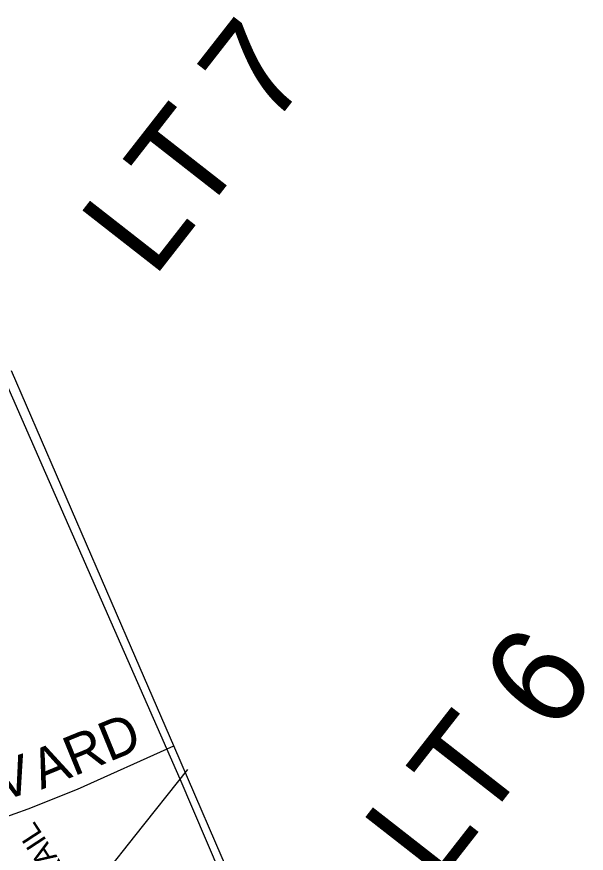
# Model space of a CAD drawing. Extents: x 586326 to 623965, y 4819854 to 4857850.
# Drawn here: x 607770 to 608349, y 4848747 to 4849597 of the extents above; entities that cross this region are included whole.
import ezdxf

# ---------------------------------------------------------------- set-up
doc = ezdxf.new("R2010")
doc.units = 0
for name, color, linetype in [('Lots_Concessions', 7, 'Continuous'), ('Major Rds and Hwys', 7, 'Continuous'), ('Major Rds Lbls', 7, 'Continuous'), ('Minor Rd Lbls', 7, 'Continuous'), ('Municipal Bdry', 7, 'Continuous')]:
    doc.layers.add(name, color=color, linetype=linetype)

msp = doc.modelspace()

# ---------------------------------------------------------------- linework, layer by layer
at = {"layer": 'Lots_Concessions'}
for p, q in [((607890.26, 4848764.43), (607944.09, 4848832.23)), ((607646.67, 4848457.62), (607890.26, 4848764.43))]:
    msp.add_line(p, q, dxfattribs=at)
at = {"layer": 'Major Rds and Hwys'}
for points in [[(607929.7, 4848856.1), (607886.7, 4848955.41), (607764.68, 4849237.25)], [(607540.66, 4848733.5), (607580.52, 4848737.35), (607630.82, 4848746.2), (607642.18, 4848748.2), (607670.11, 4848756.16), (607698.05, 4848764.12), (607755.37, 4848782.56), (607781.64, 4848791.95), (607831.88, 4848812.13), (607929.7, 4848856.1)], [(608233.12, 4848155.1), (607972.49, 4848757.22), (607929.7, 4848856.1)]]:
    msp.add_lwpolyline(points, dxfattribs=at)
at = {"layer": 'Municipal Bdry'}
for p, q in [((607799.73, 4849133.05), (607661.54, 4849446.92)), ((607936.17, 4848822.22), (607799.73, 4849133.05)), ((608206.35, 4848194.31), (607936.17, 4848822.22))]:
    msp.add_line(p, q, dxfattribs=at)

# ---------------------------------------------------------------- texts
at = {"layer": 'Lots_Concessions'}
for s, p in [('LT 7', (607908.96, 4849330.26)), ('LT 6', (608196.62, 4848713.54))]:
    msp.add_text(s, height=100, rotation=52.00002, dxfattribs=at).set_placement(p)
at = {"layer": 'Major Rds Lbls'}
for s, rotation, p in [('ARD', 22.26076, (607795.16, 4848811.43)), ('LEV', 17.07757, (607691.95, 4848780.68))]:
    msp.add_text(s, height=40.002, rotation=rotation, dxfattribs=at).set_placement(p)
at = {"layer": 'Minor Rd Lbls'}
msp.add_text('TRAIL', height=21.85, rotation=123.14472, dxfattribs=at).set_placement((607833.08, 4848710.7))

doc.saveas('drawing.dxf')
